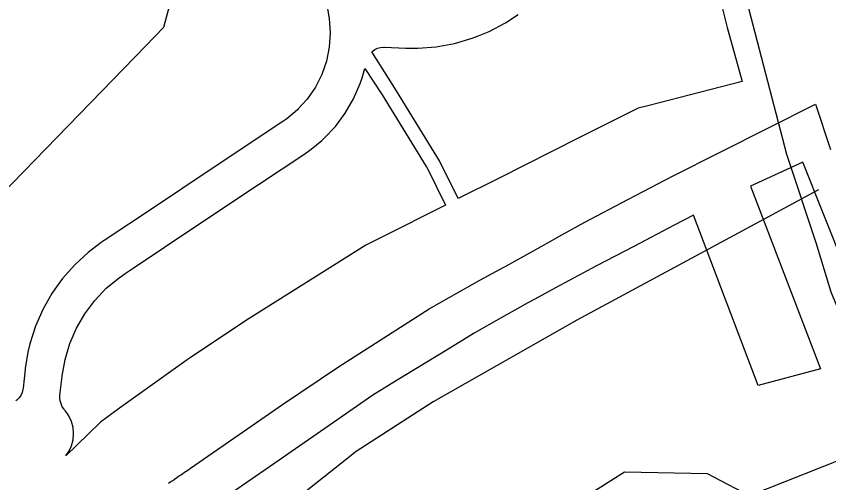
# Model space of a CAD drawing. Extents: x 2104537 to 2336408, y 34176 to 229611.
# Drawn here: x 2189529 to 2190664, y 73955 to 74607 of the extents above; entities that cross this region are included whole.
import ezdxf

# ---------------------------------------------------------------- set-up
doc = ezdxf.new("R2010")
doc.units = 0
for name, color, linetype in [('Exist Boundary Political City Limit New', 7, 'Continuous'), ('Exist Hydrographic Pond Under 1500 Sq Ft', 7, 'Continuous'), ('Exist Road Non-System Type 51', 7, 'Continuous'), ('Exist Road Secondary Type 51 Attributed', 7, 'Continuous'), ('Map Preparation Boundary City Limit Buffer Line', 7, 'Continuous')]:
    doc.layers.add(name, color=color, linetype=linetype)

msp = doc.modelspace()

# ---------------------------------------------------------------- linework, layer by layer
at = {"layer": 'Exist Boundary Political City Limit New'}
for points in [[(2189476.2, 74325.6), (2189538.8, 74389.8), (2189601.2, 74454), (2189663.8, 74518.3), (2189709.5, 74565.4), (2189735.2, 74592), (2189751.8, 74654.7)], [(2190512.5, 74631), (2190522, 74591.6), (2190537.2, 74538), (2190543.2, 74516.2), (2190411.2, 74482.2), (2190397.8, 74478.7), (2190315.8, 74437.5), (2190202.5, 74380.5), (2190146.5, 74352.3), (2190120.2, 74405), (2190057.8, 74506.8), (2190025.5, 74557.5), (2190026.2, 74558.2), (2190030, 74560.7), (2190033.8, 74562.5), (2190038, 74563.7), (2190042.5, 74564), (2190043.2, 74564), (2190073, 74562.8), (2190090.2, 74562.7), (2190115.8, 74564.6), (2190141.2, 74569.3), (2190166, 74576.5), (2190173.5, 74579.2), (2190189.8, 74586.1), (2190212.5, 74598.2), (2190230, 74609.9)], [(2189963.8, 74617.7), (2189966.2, 74603.9), (2189967.5, 74584), (2189966.2, 74564.1), (2189962.2, 74544.5), (2189955.8, 74525.7), (2189946.8, 74507.9), (2189935.2, 74491.4), (2189923, 74477.7), (2189922, 74476.6), (2189906.8, 74463.8), (2189901.2, 74459.9), (2189798.5, 74391.4), (2189722, 74340.4), (2189651.5, 74293.5), (2189650.8, 74293), (2189645.5, 74289.4), (2189629.2, 74277), (2189610.5, 74259.6), (2189593.5, 74240.4), (2189582.8, 74225.5), (2189578.8, 74219.5), (2189566, 74197.2), (2189555.8, 74173.7), (2189548, 74149.3), (2189545.2, 74137.6), (2189541.5, 74114.5), (2189541.5, 74113.5), (2189538.5, 74087), (2189538.2, 74085.1), (2189537, 74080.9), (2189535.2, 74077), (2189532.8, 74073.5), (2189529.8, 74070.4), (2189528.5, 74069.4)], [(2189598, 73992.5), (2189602.2, 73998.8), (2189606, 74006.6), (2189608.2, 74015.1), (2189609, 74023.7), (2189608.2, 74032.4), (2189606, 74040.8), (2189602.2, 74048.7), (2189597.2, 74055.9), (2189596.2, 74057.1), (2189595.8, 74057.6), (2189593.2, 74061.3), (2189591.5, 74065.2), (2189590.2, 74069.4), (2189590, 74073.8), (2189590, 74076.5), (2189590, 74077.4), (2189593, 74103.5), (2189593.2, 74104.4), (2189597.2, 74127.4), (2189603.8, 74149.7), (2189613, 74171), (2189624.8, 74191.2), (2189638.5, 74209.8), (2189654.5, 74226.8), (2189672.5, 74241.7), (2189681, 74247.7), (2189692.2, 74255.2), (2189779.8, 74313.5), (2189867.2, 74371.8), (2189932, 74415), (2189941, 74421.2), (2189956, 74433.6), (2189958.8, 74436.2), (2189974.8, 74453.1), (2189988.5, 74471.7), (2190000.2, 74491.9), (2190009.5, 74513.2), (2190012, 74521), (2190015.8, 74534.3), (2190040.2, 74497.3), (2190101.8, 74397), (2190102.5, 74396.1), (2190128.8, 74343.3), (2190037, 74297.1), (2190017.2, 74287.1), (2189947, 74242.9), (2189858, 74186.9), (2189852, 74183.1), (2189770.5, 74128.6), (2189767.8, 74126.8), (2189673.2, 74059), (2189646.8, 74039.8), (2189645.5, 74038.9), (2189598, 73992.5)], [(2189741.8, 73954.3), (2189745, 73956.6), (2189747.5, 73958.2), (2189750, 73959.9), (2189753.2, 73962.2), (2189755.8, 73963.9), (2189758.2, 73965.6), (2189761.5, 73967.8), (2189764, 73969.5), (2189766.5, 73971.2), (2189769.8, 73973.5), (2189772.5, 73975.5), (2189900.8, 74064.3), (2189979, 74116.8), (2190106, 74198), (2190133.8, 74213.8), (2190176.5, 74238.1), (2190217.2, 74260.1), (2190250.5, 74278.8), (2190273.8, 74291.8), (2190291.2, 74301.5), (2190323.5, 74319.2), (2190383.2, 74350.9), (2190404.8, 74362.1), (2190445.8, 74383.5), (2190645.5, 74484.2), (2190666.5, 74421)], [(2191358.2, 74375.5), (2191269.2, 74373.8), (2191194, 74342), (2191220, 74286.5), (2191166, 74295.7), (2191028.5, 74328.3), (2190828, 74370.2), (2190829, 74361.9), (2190736, 74292), (2190686.5, 74256.1), (2190627.8, 74403.2), (2190554.8, 74369.7)], [(2190554.8, 74369.7), (2190652.5, 74114.2), (2190565.5, 74090.8), (2190475.2, 74328.9), (2190448, 74315), (2190391.8, 74285.4), (2190339.5, 74258.2), (2190282.2, 74227.6), (2190253.5, 74211.8), (2190243.5, 74206.3), (2190233, 74200.5), (2190206.5, 74185.7), (2190168.8, 74164.3), (2190130.8, 74141), (2190087, 74114), (2190052.8, 74093.3), (2190048.8, 74090.8), (2190027, 74077.6), (2189972, 74039.3), (2189890, 73982.3), (2189782, 73907.9)]]:
    msp.add_lwpolyline(points, dxfattribs=at)
at = {"layer": 'Exist Hydrographic Pond Under 1500 Sq Ft'}
msp.add_lwpolyline([(2189644.6, 73160.2), (2189858.6, 73182.4), (2190099.6, 73308.9), (2190282.7, 73449.8), (2190830.6, 73672.1), (2190829.6, 73747.6), (2190804.6, 73771.1), (2190703.7, 73996.1), (2190553.6, 73936.7), (2190494.7, 73967.3), (2190378.7, 73969.6), (2190137.5, 73816.8), (2189906.6, 73588.3), (2189653.6, 73431.4)], dxfattribs=at)
at = {"layer": 'Exist Road Non-System Type 51'}
msp.add_lwpolyline([(2190649.6, 74364.6), (2190312.1, 74182.4), (2190111.3, 74067.9), (2190004, 73998.4), (2189929.1, 73939.2), (2189831.3, 73869.2), (2189788.1, 73843.5), (2189757.8, 73820.1), (2189724.7, 73802.7), (2189650.9, 73755.9), (2189496.5, 73676.2), (2189401.2, 73631.5), (2189378, 73624), (2189377.5, 73623.9)], dxfattribs=at)
at = {"layer": 'Exist Road Secondary Type 51 Attributed'}
msp.add_lwpolyline([(2188114.2, 77711.9), (2188698.7, 77076.3), (2188784.6, 76999.7), (2188891, 76926.9), (2189315.9, 76690.1), (2189452.2, 76604.5), (2189671.7, 76431.1), (2189738.8, 76368.7), (2189812.7, 76280.9), (2189905.1, 76163), (2189986, 76024.2), (2190055.3, 75894.8), (2190127, 75719.1), (2190237.9, 75416.2), (2190341.9, 75148), (2190425.7, 74951.9), (2190549.2, 74629.1), (2190605.2, 74414.2), (2190646.3, 74290.9), (2190666.8, 74221.8), (2190745.2, 74033.1), (2190834.9, 73842.6), (2190902.9, 73704.2), (2190938.4, 73619.2)], dxfattribs=at)
at = {"layer": 'Map Preparation Boundary City Limit Buffer Line'}
for points in [[(2189476.2, 74325.6), (2189538.8, 74389.8), (2189601.2, 74454), (2189663.8, 74518.3), (2189709.5, 74565.4), (2189735.2, 74592), (2189751.8, 74654.7)], [(2190512.5, 74631), (2190522, 74591.6), (2190537.2, 74538), (2190543.2, 74516.2), (2190411.2, 74482.2), (2190397.8, 74478.7), (2190315.8, 74437.5), (2190202.5, 74380.5), (2190146.5, 74352.3), (2190120.2, 74405), (2190057.8, 74506.8), (2190025.5, 74557.5), (2190026.2, 74558.2), (2190030, 74560.7), (2190033.8, 74562.5), (2190038, 74563.7), (2190042.5, 74564), (2190043.2, 74564), (2190073, 74562.8), (2190090.2, 74562.7), (2190115.8, 74564.6), (2190141.2, 74569.3), (2190166, 74576.5), (2190173.5, 74579.2), (2190189.8, 74586.1), (2190212.5, 74598.2), (2190230, 74609.9)], [(2189963.8, 74617.7), (2189966.2, 74603.9), (2189967.5, 74584), (2189966.2, 74564.1), (2189962.2, 74544.5), (2189955.8, 74525.7), (2189946.8, 74507.9), (2189935.2, 74491.4), (2189923, 74477.7), (2189922, 74476.6), (2189906.8, 74463.8), (2189901.2, 74459.9), (2189798.5, 74391.4), (2189722, 74340.4), (2189651.5, 74293.5), (2189650.8, 74293), (2189645.5, 74289.4), (2189629.2, 74277), (2189610.5, 74259.6), (2189593.5, 74240.4), (2189582.8, 74225.5), (2189578.8, 74219.5), (2189566, 74197.2), (2189555.8, 74173.7), (2189548, 74149.3), (2189545.2, 74137.6), (2189541.5, 74114.5), (2189541.5, 74113.5), (2189538.5, 74087), (2189538.2, 74085.1), (2189537, 74080.9), (2189535.2, 74077), (2189532.8, 74073.5), (2189529.8, 74070.4), (2189528.5, 74069.4)], [(2189598, 73992.5), (2189602.2, 73998.8), (2189606, 74006.6), (2189608.2, 74015.1), (2189609, 74023.7), (2189608.2, 74032.4), (2189606, 74040.8), (2189602.2, 74048.7), (2189597.2, 74055.9), (2189596.2, 74057.1), (2189595.8, 74057.6), (2189593.2, 74061.3), (2189591.5, 74065.2), (2189590.2, 74069.4), (2189590, 74073.8), (2189590, 74076.5), (2189590, 74077.4), (2189593, 74103.5), (2189593.2, 74104.4), (2189597.2, 74127.4), (2189603.8, 74149.7), (2189613, 74171), (2189624.8, 74191.2), (2189638.5, 74209.8), (2189654.5, 74226.8), (2189672.5, 74241.7), (2189681, 74247.7), (2189692.2, 74255.2), (2189779.8, 74313.5), (2189867.2, 74371.8), (2189932, 74415), (2189941, 74421.2), (2189956, 74433.6), (2189958.8, 74436.2), (2189974.8, 74453.1), (2189988.5, 74471.7), (2190000.2, 74491.9), (2190009.5, 74513.2), (2190012, 74521), (2190015.8, 74534.3), (2190040.2, 74497.3), (2190101.8, 74397), (2190102.5, 74396.1), (2190128.8, 74343.3), (2190037, 74297.1), (2190017.2, 74287.1), (2189947, 74242.9), (2189858, 74186.9), (2189852, 74183.1), (2189770.5, 74128.6), (2189767.8, 74126.8), (2189673.2, 74059), (2189646.8, 74039.8), (2189645.5, 74038.9), (2189598, 73992.5)], [(2189741.8, 73954.3), (2189745, 73956.6), (2189747.5, 73958.2), (2189750, 73959.9), (2189753.2, 73962.2), (2189755.8, 73963.9), (2189758.2, 73965.6), (2189761.5, 73967.8), (2189764, 73969.5), (2189766.5, 73971.2), (2189769.8, 73973.5), (2189772.5, 73975.5), (2189900.8, 74064.3), (2189979, 74116.8), (2190106, 74198), (2190133.8, 74213.8), (2190176.5, 74238.1), (2190217.2, 74260.1), (2190250.5, 74278.8), (2190273.8, 74291.8), (2190291.2, 74301.5), (2190323.5, 74319.2), (2190383.2, 74350.9), (2190404.8, 74362.1), (2190445.8, 74383.5), (2190645.5, 74484.2), (2190666.5, 74421)], [(2191358.2, 74375.5), (2191269.2, 74373.8), (2191194, 74342), (2191220, 74286.5), (2191166, 74295.7), (2191028.5, 74328.3), (2190828, 74370.2), (2190829, 74361.9), (2190736, 74292), (2190686.5, 74256.1), (2190627.8, 74403.2), (2190554.8, 74369.7)], [(2190554.8, 74369.7), (2190652.5, 74114.2), (2190565.5, 74090.8), (2190475.2, 74328.9), (2190448, 74315), (2190391.8, 74285.4), (2190339.5, 74258.2), (2190282.2, 74227.6), (2190253.5, 74211.8), (2190243.5, 74206.3), (2190233, 74200.5), (2190206.5, 74185.7), (2190168.8, 74164.3), (2190130.8, 74141), (2190087, 74114), (2190052.8, 74093.3), (2190048.8, 74090.8), (2190027, 74077.6), (2189972, 74039.3), (2189890, 73982.3), (2189782, 73907.9)]]:
    msp.add_lwpolyline(points, dxfattribs=at)

doc.saveas('drawing.dxf')
